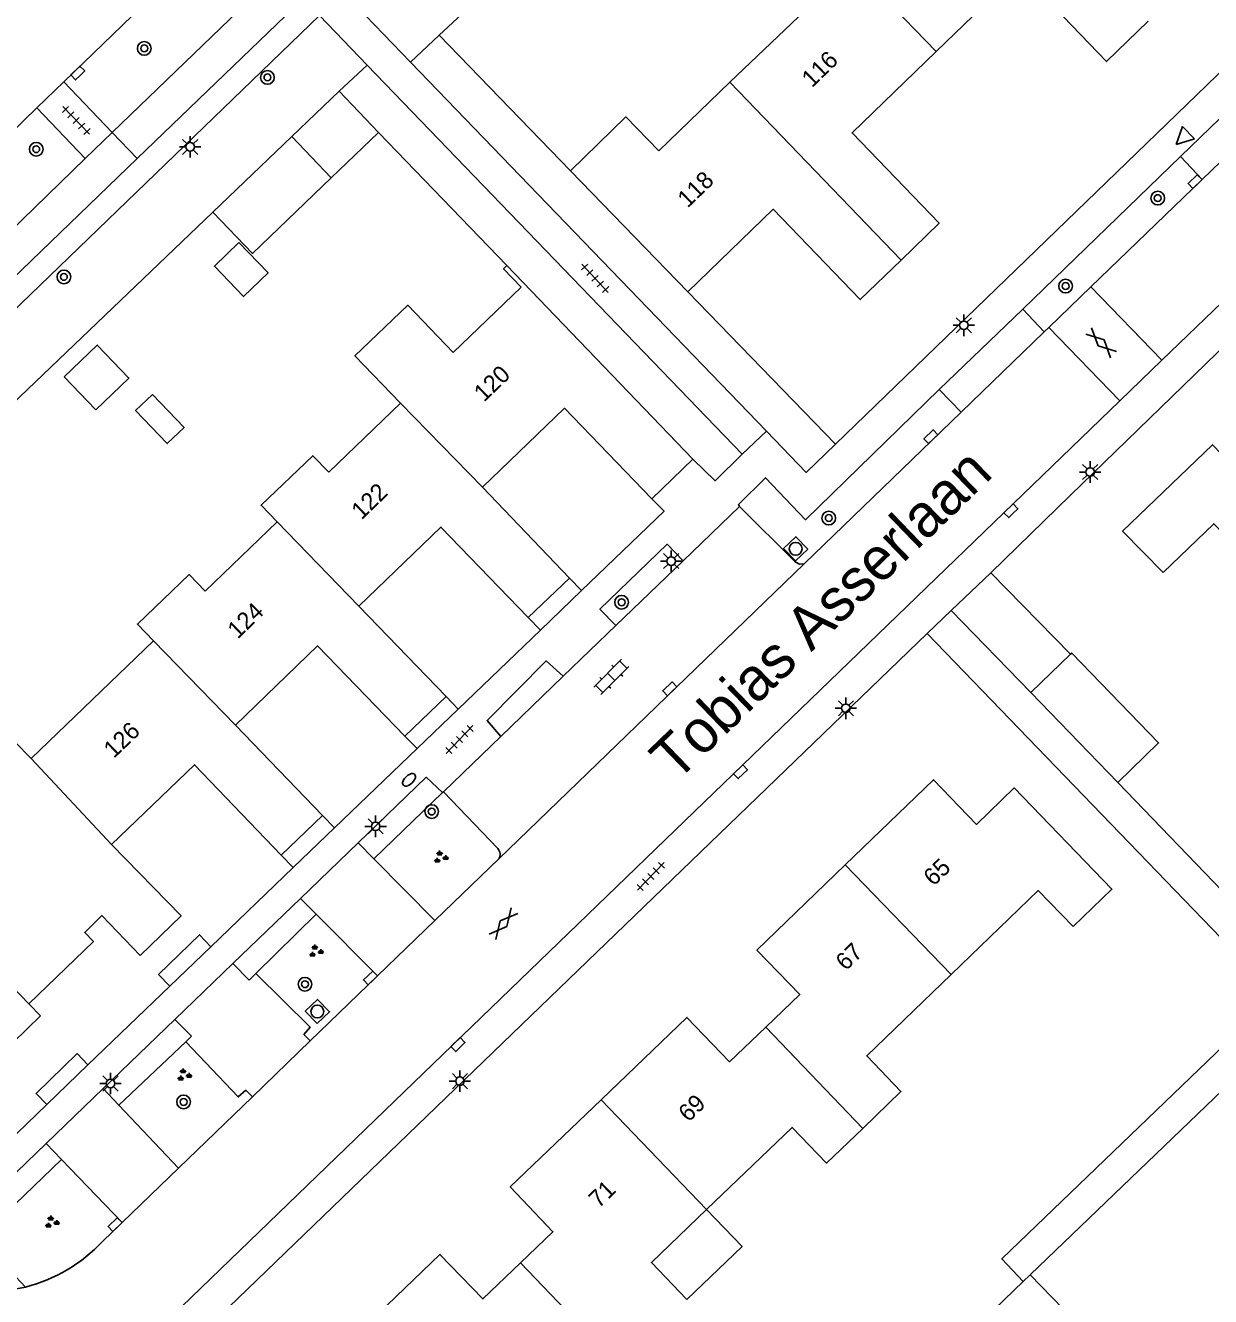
# Model space of a CAD drawing. Extents: x 137999 to 141000, y 397500 to 400501.
# Drawn here: x 138400.4 to 138469.6, y 399378.4 to 399452.6 of the extents above; entities that cross this region are included whole.
import ezdxf

# ---------------------------------------------------------------- set-up
doc = ezdxf.new("R2010")
doc.units = 0
for name, color, linetype in [('gg-afsc-erfafscheiding', 7, 'Continuous'), ('gg-afsc-muur', 7, 'Continuous'), ('gg-anno-huisnummerreeks BGT', 7, 'Continuous'), ('gg-anno-openbare ruimte label', 7, 'Continuous'), ('gg-bbg-bijgebouw', 7, 'Continuous'), ('gg-bbg-gedigitaliseerde bebouwing', 7, 'Continuous'), ('gg-bbg-gedigitaliseerde bijgebouw', 7, 'Continuous'), ('gg-bbg-hoofdgebouw', 7, 'Continuous'), ('gg-bbg-luifel en loopbrug', 7, 'Continuous'), ('gg-bbg-tussenscheiding', 7, 'Continuous'), ('gg-knt-verharding', 7, 'Continuous'), ('gg-knt-verharding nz', 7, 'Continuous'), ('gt-grn-groengrens', 7, 'Continuous'), ('gt-grn-weggrens', 7, 'Continuous'), ('gt-symb-boom', 7, 'Continuous'), ('gt-symb-brandkraan', 7, 'Continuous'), ('gt-symb-gesloten verharding', 7, 'Continuous'), ('gt-symb-groenvak', 7, 'Continuous'), ('gt-symb-klinker verharding', 7, 'Continuous'), ('gt-symb-kolk', 7, 'Continuous'), ('gt-symb-lichtmast', 7, 'Continuous'), ('gt-symb-rioolschacht', 7, 'Continuous'), ('gt-symb-tegel verharding', 7, 'Continuous'), ('gt-symb-waterafsluiter', 7, 'Continuous')]:
    doc.layers.add(name, color=color, linetype=linetype)

# ---------------------------------------------------------------- blocks, each defined once
blk = doc.blocks.new('gt0-BOOM')
at = {"layer": 'gt-symb-boom'}
for radius in [0.4, 0.2]:
    blk.add_circle((0, 0), radius, dxfattribs=at)
blk = doc.blocks.new('gt0-WAFSL')
at = {"layer": 'gt-symb-waterafsluiter'}
for p, q in [((-0.5, -0.333), (0, 0.667)), ((0, 0.667), (0.5, -0.333)), ((0.5, -0.333), (-0.5, -0.333))]:
    blk.add_line(p, q, dxfattribs=at)
blk = doc.blocks.new('gt0-KOLK')
at = {"layer": 'gt-symb-kolk'}
blk.add_lwpolyline([(0, 0), (0.375, 0), (0.375, 0.4), (-0.375, 0.4), (-0.375, 0), (0, 0)], dxfattribs=at)
blk = doc.blocks.new('gt0-LMAST')
at = {"layer": 'gt-symb-lichtmast'}
for p, q in [((-0.182, 0.173), (-0.447, 0.438)), ((-0.005, 0.246), (-0.005, 0.621)), ((0.172, 0.173), (0.437, 0.438)), ((-0.255, -0.004), (-0.63, -0.004)), ((-0.182, -0.181), (-0.447, -0.446)), ((-0.005, -0.254), (-0.005, -0.629)), ((0.437, -0.446), (0.172, -0.181)), ((0.245, -0.004), (0.62, -0.004))]:
    blk.add_line(p, q, dxfattribs=at)
blk.add_circle((-0.005, -0.004), 0.25, dxfattribs=at)
blk = doc.blocks.new('gt0-TEG1')
at = {"layer": 'gt-symb-tegel verharding'}
for p, q in [((-1.125, 0), (1.125, 0)), ((-0.9, -0.25), (-0.9, 0.25)), ((-0.45, -0.25), (-0.45, 0.25)), ((0, -0.25), (0, 0.25)), ((0.45, -0.25), (0.45, 0.25)), ((0.9, -0.25), (0.9, 0.25))]:
    blk.add_line(p, q, dxfattribs=at)
blk = doc.blocks.new('gt0-RS')
at = {"layer": 'gt-symb-rioolschacht'}
blk.add_lwpolyline([(-0.5, -0.5), (0.5, -0.5), (0.5, 0.5), (-0.5, 0.5)], close=True, dxfattribs=at)
blk.add_circle((0, 0), 0.375, dxfattribs=at)
blk = doc.blocks.new('gt0-GESVH1')
at = {"layer": 'gt-symb-gesloten verharding'}
for p, q in [((-0.992, -0.261), (0.008, 0.239)), ((0.008, -0.261), (-0.992, 0.239)), ((0.008, 0.239), (1.008, -0.261)), ((1.008, 0.239), (0.008, -0.261))]:
    blk.add_line(p, q, dxfattribs=at)
blk = doc.blocks.new('gt0-GRVAK')
at = {"layer": 'gt-symb-groenvak'}
for p, q in [((-0.11, 0.189), (-0.228, 0.24)), ((-0.182, 0.153), (0.088, 0.153)), ((-0.091, 0.211), (-0.156, 0.322)), ((-0.047, 0.214), (-0.047, 0.393)), ((-0.004, 0.211), (0.061, 0.322)), ((0.015, 0.189), (0.133, 0.24)), ((0.262, -0.052), (0.197, 0.059)), ((0.305, -0.049), (0.305, 0.13)), ((0.349, -0.052), (0.414, 0.059)), ((-0.245, -0.228), (-0.363, -0.177)), ((-0.318, -0.264), (-0.047, -0.264)), ((-0.226, -0.206), (-0.291, -0.095)), ((-0.183, -0.203), (-0.183, -0.024)), ((-0.139, -0.206), (-0.074, -0.095)), ((-0.12, -0.228), (-0.002, -0.177)), ((0.243, -0.074), (0.125, -0.023)), ((0.17, -0.11), (0.441, -0.11)), ((0.368, -0.074), (0.486, -0.023))]:
    blk.add_line(p, q, dxfattribs=at)
blk = doc.blocks.new('gt0-BR')
at = {"layer": 'gt-symb-brandkraan'}
for centre, radius, start, end in [((-0.244, 0), 0.206, 107.56694, 252.43307), ((0.599, -2.664), 3, 106.89205, 107.56694), ((0, -0.691), 0.938, 73.10799, 106.89205), ((-0.599, -2.664), 3, 72.43309, 73.10799), ((0.244, 0), 0.206, 287.56695, 72.43309), ((0.599, 2.664), 3, 252.43307, 253.10797), ((0, 0.691), 0.938, 253.10797, 286.89206), ((-0.599, 2.664), 3, 286.89206, 287.56695)]:
    blk.add_arc(centre, radius, start, end, dxfattribs=at)
blk = doc.blocks.new('gt0-KL1')
at = {"layer": 'gt-symb-klinker verharding'}
for p, q in [((-1.15, 0.3), (1.15, 0.3)), ((-1, -0.3), (-1, 0.3)), ((-0.5, 0.3), (-0.5, 0.45)), ((0, -0.3), (0, 0.3)), ((0.5, 0.3), (0.5, 0.45)), ((1, -0.3), (1, 0.3)), ((-1.15, -0.3), (1.15, -0.3)), ((-0.5, -0.45), (-0.5, -0.3)), ((0.5, -0.45), (0.5, -0.3))]:
    blk.add_line(p, q, dxfattribs=at)

msp = doc.modelspace()

# ---------------------------------------------------------------- linework, layer by layer
at = {"layer": 'gg-afsc-erfafscheiding'}
for p, q in [((138432.24, 399444.09), (138424.568, 399452.009)), ((138421.039, 399446.326), (138428.52, 399438.55)), ((138382.316, 399413.87), (138411.363, 399441.672)), ((138439.09, 399437.02), (138447.7, 399428.133)), ((138459.076, 399379.639), (138474.693, 399394.646))]:
    msp.add_line(p, q, dxfattribs=at)
for points in [[(138424.568, 399452.009), (138431.988, 399458.886), (138431.317, 399459.707), (138438.465, 399466.567), (138467.989, 399493.726)], [(138473.431, 399395.955), (138457.41, 399380.56), (138458.67, 399379.249)]]:
    msp.add_lwpolyline(points, dxfattribs=at)
at = {"layer": 'gg-afsc-muur'}
for p, q in [((138461.418, 399425.156), (138456.777, 399420.611)), ((138456.777, 399420.611), (138461.428, 399415.861))]:
    msp.add_line(p, q, dxfattribs=at)
at = {"layer": 'gg-bbg-bijgebouw'}
for p, q in [((138459.11, 399413.63), (138461.428, 399415.861)), ((138464.18, 399408.37), (138459.11, 399413.63))]:
    msp.add_line(p, q, dxfattribs=at)
msp.add_lwpolyline([(138461.428, 399415.861), (138461.5, 399415.93), (138466.57, 399410.68), (138464.18, 399408.37)], dxfattribs=at)
at = {"layer": 'gg-bbg-gedigitaliseerde bebouwing'}
for p, q in [((138448.688, 399456.107), (138441.55, 399449.253)), ((138441.55, 399449.253), (138437.388, 399445.257)), ((138429.37, 399437.29), (138425.397, 399433.472)), ((138422.319, 399430.513), (138418.126, 399426.483)), ((138415.11, 399423.583), (138410.91, 399419.546)), ((138407.893, 399416.646), (138400.752, 399409.782)), ((138400.752, 399409.782), (138399.815, 399410.754))]:
    msp.add_line(p, q, dxfattribs=at)
for points in [[(138432.24, 399444.09), (138435.478, 399447.229), (138437.388, 399445.257)], [(138422.319, 399430.513), (138419.661, 399433.278), (138422.74, 399436.237), (138425.397, 399433.472)], [(138415.11, 399423.583), (138414.176, 399424.558), (138417.198, 399427.452), (138418.126, 399426.483)], [(138466.83, 399420.63), (138469.786, 399423.478), (138474.613, 399418.468)], [(138407.893, 399416.646), (138406.959, 399417.621), (138409.981, 399420.515), (138410.91, 399419.546)], [(138454.462, 399397.165), (138459.548, 399402.068), (138461.58, 399399.96)], [(138449.296, 399388.183), (138451.532, 399390.339), (138449.533, 399392.413), (138454.462, 399397.165)], [(138440.181, 399383.446), (138445.175, 399388.236), (138447.187, 399386.15), (138449.296, 399388.183)], [(138440.181, 399383.446), (138436.962, 399380.357), (138439.04, 399378.194)]]:
    msp.add_lwpolyline(points, dxfattribs=at)
at = {"layer": 'gg-bbg-gedigitaliseerde bijgebouw'}
for p, q in [((138415.968, 399446.079), (138418.732, 399448.725)), ((138418.732, 399448.725), (138421.039, 399446.326)), ((138418.273, 399443.674), (138415.968, 399446.079)), ((138421.039, 399446.326), (138418.273, 399443.674)), ((138458.67, 399379.249), (138459.076, 399379.639))]:
    msp.add_line(p, q, dxfattribs=at)
for points in [[(138412.887, 399439.893), (138414.585, 399438.122), (138413.149, 399436.746), (138411.452, 399438.517), (138412.887, 399439.893)], [(138402.688, 399432.063), (138404.617, 399433.912), (138406.465, 399431.984), (138404.537, 399430.135), (138402.688, 399432.063)], [(138458.67, 399379.249), (138456.421, 399377.088), (138458.374, 399375.09), (138460.993, 399377.643), (138459.076, 399379.639)]]:
    msp.add_lwpolyline(points, dxfattribs=at)
at = {"layer": 'gg-bbg-hoofdgebouw'}
for p, q in [((138432.24, 399444.09), (138439.09, 399437.02)), ((138439.39, 399427.25), (138428.52, 399438.55)), ((138436.99, 399424.94), (138439.39, 399427.25)), ((138427.11, 399425.61), (138432.19, 399420.31)), ((138432.19, 399420.31), (138429.77, 399418.01)), ((138419.89, 399418.66), (138424.98, 399413.39)), ((138424.98, 399413.39), (138422.58, 399411.08)), ((138412.68, 399411.72), (138417.77, 399406.44)), ((138417.77, 399406.44), (138415.36, 399404.13)), ((138401.31, 399394.75), (138400.618, 399395.452))]:
    msp.add_line(p, q, dxfattribs=at)
for points in [[(138465.952, 399452.813), (138463.53, 399450.46), (138458.45, 399455.76), (138453.589, 399451.053)], [(138453.589, 399451.053), (138448.68, 399446.3), (138453.76, 399441.02), (138451.533, 399438.87)], [(138451.533, 399438.87), (138449.15, 399436.57), (138444.07, 399441.84), (138439.09, 399437.02)], [(138429.37, 399437.29), (138428.33, 399438.37), (138428.52, 399438.55)], [(138436.99, 399424.94), (138431.9, 399430.22), (138427.11, 399425.61)], [(138480.887, 399424.543), (138475.87, 399429.75), (138471.85, 399425.87), (138469.71, 399428.09), (138464.47, 399423.04), (138466.83, 399420.63)], [(138429.77, 399418.01), (138424.68, 399423.28), (138419.89, 399418.66)], [(138422.58, 399411.08), (138417.48, 399416.35), (138412.68, 399411.72)], [(138415.36, 399404.13), (138410.29, 399409.41), (138405.44, 399404.76)], [(138461.58, 399399.96), (138463.84, 399402.14), (138458.13, 399408.06), (138455.94, 399405.93), (138453.43, 399408.53), (138448.282, 399403.567)], [(138405.44, 399404.76), (138409.51, 399400.59), (138407.13, 399398.27)], [(138448.282, 399403.567), (138443.12, 399398.59), (138445.62, 399396), (138443.635, 399394.093)], [(138400.618, 399395.452), (138404.389, 399399.099), (138403.883, 399399.617), (138404.889, 399400.599), (138407.13, 399398.27)], [(138401.31, 399394.75), (138398.9, 399392.42), (138393.81, 399397.7), (138388.8, 399392.87), (138384.07, 399397.8)], [(138443.635, 399394.093), (138441.53, 399392.07), (138439.04, 399394.66), (138434.025, 399389.849)], [(138434.025, 399389.849), (138428.72, 399384.76), (138431.21, 399382.15), (138429.319, 399380.329)], [(138429.319, 399380.329), (138427.13, 399378.22), (138424.62, 399380.82), (138419.501, 399375.894)]]:
    msp.add_lwpolyline(points, dxfattribs=at)
at = {"layer": 'gg-bbg-luifel en loopbrug'}
msp.add_line((138411.363, 399441.672), (138415.968, 399446.079), dxfattribs=at)
for points in [[(138418.273, 399443.674), (138413.672, 399439.264), (138411.363, 399441.672)], [(138407.832, 399431.021), (138409.681, 399429.093), (138408.706, 399428.158), (138406.857, 399430.087), (138407.832, 399431.021)], [(138439.04, 399378.194), (138442.257, 399381.285), (138440.181, 399383.446)]]:
    msp.add_lwpolyline(points, dxfattribs=at)
at = {"layer": 'gg-bbg-tussenscheiding'}
for p, q in [((138453.589, 399451.053), (138448.688, 399456.107)), ((138441.55, 399449.253), (138451.533, 399438.87)), ((138427.11, 399425.61), (138422.319, 399430.513)), ((138415.11, 399423.583), (138419.89, 399418.66)), ((138407.893, 399416.646), (138412.68, 399411.72)), ((138400.752, 399409.782), (138405.44, 399404.76)), ((138448.282, 399403.567), (138454.462, 399397.165)), ((138397.25, 399398.95), (138400.618, 399395.452)), ((138449.296, 399388.183), (138443.635, 399394.093)), ((138434.025, 399389.849), (138440.181, 399383.446)), ((138435.056, 399374.369), (138429.319, 399380.329))]:
    msp.add_line(p, q, dxfattribs=at)
at = {"layer": 'gg-knt-verharding'}
for p, q in [((138414.386, 399460.628), (138402.664, 399449.285)), ((138416.628, 399454.141), (138406.945, 399444.801)), ((138422.911, 399450.421), (138418.97, 399454.51)), ((138420.374, 399450.26), (138417.58, 399453.16)), ((138443.68, 399428.877), (138422.911, 399450.421)), ((138442.27, 399427.54), (138420.374, 399450.26)), ((138401.089, 399447.761), (138402.664, 399449.285)), ((138402.664, 399449.285), (138405.48, 399446.32)), ((138474.538, 399448.818), (138469.105, 399443.571)), ((138379.586, 399426.959), (138401.089, 399447.761)), ((138401.089, 399447.761), (138403.904, 399444.797)), ((138405.48, 399446.32), (138403.904, 399444.797)), ((138403.904, 399444.797), (138382.475, 399424.087)), ((138458.641, 399436.013), (138467.842, 399444.925)), ((138467.842, 399444.925), (138469.105, 399443.571)), ((138469.105, 399443.571), (138462.617, 399437.304)), ((138476.36, 399442.3), (138466.753, 399433.022)), ((138474.68, 399438.03), (138461.418, 399425.156)), ((138462.617, 399437.304), (138460.164, 399434.934)), ((138462.617, 399437.304), (138466.753, 399433.022)), ((138459.898, 399434.677), (138458.641, 399436.013)), ((138460.164, 399434.934), (138459.898, 399434.677)), ((138460.164, 399434.934), (138464.299, 399430.653)), ((138459.898, 399434.677), (138455.048, 399429.992)), ((138466.753, 399433.022), (138464.299, 399430.653)), ((138453.76, 399431.31), (138455.048, 399429.992)), ((138464.299, 399430.653), (138406.16, 399374.51)), ((138455.048, 399429.992), (138445.888, 399421.144)), ((138438.816, 399421.318), (138442.114, 399424.495)), ((138445.888, 399421.144), (138428.053, 399403.916)), ((138434.89, 399417.537), (138438.816, 399421.318)), ((138456.777, 399420.611), (138454.47, 399418.42)), ((138430.481, 399417.27), (138432.888, 399419.584)), ((138454.47, 399418.42), (138459.11, 399413.63)), ((138407.699, 399373.306), (138453.06, 399417.08)), ((138425.684, 399412.658), (138430.481, 399417.27)), ((138431.815, 399414.575), (138434.89, 399417.537)), ((138453.06, 399417.08), (138473.431, 399395.955)), ((138428.174, 399411.068), (138431.815, 399414.575)), ((138423.283, 399410.349), (138425.684, 399412.658)), ((138424.818, 399407.835), (138428.174, 399411.068)), ((138418.465, 399405.717), (138423.283, 399410.349)), ((138464.18, 399408.37), (138487.54, 399384.14)), ((138424.76, 399407.78), (138424.818, 399407.835)), ((138424.818, 399407.835), (138427.992, 399404.527)), ((138416.058, 399403.404), (138418.465, 399405.717)), ((138420.76, 399403.926), (138419.847, 399404.851)), ((138424.325, 399400.314), (138420.76, 399403.926)), ((138428.053, 399403.916), (138424.325, 399400.314)), ((138411.253, 399398.784), (138416.058, 399403.404)), ((138412.528, 399397.798), (138416.471, 399401.598)), ((138416.471, 399401.598), (138417.39, 399400.68)), ((138417.39, 399400.68), (138420.983, 399397.087)), ((138424.325, 399400.314), (138420.983, 399397.087)), ((138408.857, 399396.48), (138411.253, 399398.784)), ((138413.493, 399396.836), (138412.528, 399397.798)), ((138413.872, 399397.216), (138413.493, 399396.836)), ((138420.983, 399397.087), (138417.051, 399393.289)), ((138404.073, 399391.881), (138408.857, 399396.48)), ((138404.962, 399390.507), (138409.148, 399394.541)), ((138409.148, 399394.541), (138410.12, 399393.572)), ((138409.781, 399393.232), (138410.12, 399393.572)), ((138417.051, 399393.289), (138413.677, 399390.03)), ((138417.051, 399393.289), (138416.67, 399393.669)), ((138401.665, 399389.566), (138404.073, 399391.881)), ((138405.874, 399389.542), (138404.962, 399390.507)), ((138413.292, 399390.413), (138413.677, 399390.03)), ((138395.74, 399383.87), (138401.665, 399389.566)), ((138409.356, 399385.855), (138405.874, 399389.542)), ((138413.677, 399390.03), (138409.356, 399385.855)), ((138396.86, 399382.7), (138401.631, 399387.297)), ((138401.631, 399387.297), (138402.529, 399386.363)), ((138402.529, 399386.363), (138406.068, 399382.68)), ((138409.356, 399385.855), (138406.068, 399382.68)), ((138404.93, 399381.58), (138406.068, 399382.68)), ((138400.424, 399378.916), (138397.748, 399381.757))]:
    msp.add_line(p, q, dxfattribs=at)
for points in [[(138447.7, 399428.133), (138491.08, 399470.08), (138494.88, 399480.8), (138530.842, 399515.527)], [(138405.48, 399446.32), (138425.56, 399465.69), (138430.151, 399470.037)], [(138417.58, 399453.16), (138378.21, 399415.15), (138371.85, 399408.72)], [(138406.945, 399444.801), (138378.28, 399417.15), (138368.839, 399407.659)], [(138442.114, 399424.495), (138442.05, 399424.6), (138443.63, 399426.16), (138445.96, 399423.71), (138453.76, 399431.31)], [(138447.7, 399428.133), (138445.99, 399426.48), (138443.68, 399428.877)], [(138439.39, 399427.25), (138440.68, 399425.99), (138442.27, 399427.54)], [(138432.888, 399419.584), (138437.7, 399424.21), (138436.99, 399424.94)], [(138442.114, 399424.495), (138445.359, 399421.254), (138445.607, 399421.12), (138445.888, 399421.144)], [(138438.816, 399421.318), (138437.887, 399422.282), (138433.961, 399418.501), (138434.89, 399417.537)], [(138428.174, 399411.068), (138427.37, 399411.987), (138430.82, 399415.476), (138431.815, 399414.575)], [(138419.847, 399404.851), (138423.82, 399408.68), (138424.76, 399407.78)], [(138416.67, 399393.669), (138417.043, 399394.091), (138413.872, 399397.216)], [(138413.292, 399390.413), (138412.847, 399390.018), (138409.781, 399393.232)], [(138398.08, 399378.623), (138399.261, 399378.695), (138400.424, 399378.916)]]:
    msp.add_lwpolyline(points, dxfattribs=at)
for centre, radius, start, end in [((138427.633, 399404.183), 0.498, 327.59917, 43.80345), ((138398.099, 399387.992), 9.369, 284.36977, 316.81438)]:
    msp.add_arc(centre, radius, start, end, dxfattribs=at)
at = {"layer": 'gg-knt-verharding nz'}
for p, q in [((138473.24, 399450.137), (138467.842, 399444.925)), ((138458.641, 399436.013), (138453.76, 399431.31)), ((138419.847, 399404.851), (138416.471, 399401.598)), ((138412.528, 399397.798), (138409.148, 399394.541)), ((138404.962, 399390.507), (138401.631, 399387.297))]:
    msp.add_line(p, q, dxfattribs=at)
at = {"layer": 'gt-grn-groengrens'}
for p, q in [((138424.568, 399452.009), (138422.911, 399450.421)), ((138418.732, 399448.725), (138420.374, 399450.26)), ((138420.76, 399403.926), (138424.76, 399407.78)), ((138413.872, 399397.216), (138417.39, 399400.68)), ((138405.874, 399389.542), (138409.781, 399393.232)), ((138397.748, 399381.757), (138402.529, 399386.363))]:
    msp.add_line(p, q, dxfattribs=at)
at = {"layer": 'gt-grn-weggrens'}
for p, q in [((138405.48, 399446.32), (138406.945, 399444.801)), ((138443.68, 399428.877), (138442.27, 399427.54)), ((138432.888, 399419.584), (138432.19, 399420.31)), ((138430.481, 399417.27), (138429.77, 399418.01)), ((138453.06, 399417.08), (138454.47, 399418.42)), ((138425.684, 399412.658), (138424.98, 399413.39)), ((138423.283, 399410.349), (138422.58, 399411.08)), ((138418.465, 399405.717), (138417.77, 399406.44)), ((138416.058, 399403.404), (138415.36, 399404.13))]:
    msp.add_line(p, q, dxfattribs=at)
for points in [[(138408.857, 399396.48), (138408.196, 399397.167), (138410.585, 399399.489), (138411.253, 399398.784)], [(138401.665, 399389.566), (138401.043, 399390.214), (138403.441, 399392.545), (138404.073, 399391.881)]]:
    msp.add_lwpolyline(points, dxfattribs=at)

# ---------------------------------------------------------------- block references
at = {"layer": 'gt-symb-boom'}
for p in [(138407.362, 399451.233), (138414.55, 399449.539), (138401.053, 399445.345), (138466.516, 399442.489), (138402.667, 399437.893), (138461.141, 399437.355), (138447.317, 399423.812), (138435.223, 399418.896), (138424.137, 399406.676), (138416.743, 399396.598), (138409.656, 399389.724)]:
    msp.add_blockref('gt0-BOOM', p, dxfattribs=at)
at = {"layer": 'gt-symb-brandkraan', "rotation": 44.02760489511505}
msp.add_blockref('gt0-BR', (138422.821, 399408.53), dxfattribs=at)
at = {"layer": 'gt-symb-gesloten verharding'}
for p, rotation in [((138463.215, 399434.053), -43.541582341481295), ((138428.34, 399400.127), -130.010957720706)]:
    msp.add_blockref('gt0-GESVH1', p, dxfattribs=dict(at, rotation=rotation))
at = {"layer": 'gt-symb-groenvak'}
for p in [(138424.65, 399404.001), (138417.366, 399398.514), (138409.67, 399391.284), (138401.946, 399382.695)]:
    msp.add_blockref('gt0-GRVAK', p, dxfattribs=at)
at = {"layer": 'gt-symb-klinker verharding', "rotation": -135.00000000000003}
msp.add_blockref('gt0-KL1', (138434.622, 399414.543), dxfattribs=at)
at = {"layer": 'gt-symb-kolk'}
for p, rotation in [((138403.614, 399449.652), 44.02760489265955), ((138468.834, 399443.308), 44.02760489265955), ((138453.417, 399428.416), 44.0276048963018), ((138458.088, 399424.099), 44.02760489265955), ((138438.175, 399413.696), 44.02760489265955), ((138442.3, 399408.858), 44.02760489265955), ((138420.704, 399396.82), 44.02760489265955), ((138425.809, 399392.929), 44.02760489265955), ((138405.796, 399382.417), 44.02760489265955)]:
    msp.add_blockref('gt0-KOLK', p, dxfattribs=dict(at, rotation=rotation))
at = {"layer": 'gt-symb-lichtmast'}
for p in [(138410.042, 399445.483), (138455.203, 399435.069), (138462.581, 399426.503), (138438.124, 399421.305), (138448.322, 399412.709), (138420.873, 399405.817), (138405.396, 399390.802), (138425.793, 399390.942)]:
    msp.add_blockref('gt0-LMAST', p, dxfattribs=at)
at = {"layer": 'gt-symb-rioolschacht'}
for p, rotation in [((138445.387, 399422.017), 44.02760489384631), ((138417.467, 399395.004), 43.94658952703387)]:
    msp.add_blockref('gt0-RS', p, dxfattribs=dict(at, rotation=rotation))
at = {"layer": 'gt-symb-tegel verharding'}
for p, rotation in [((138403.39, 399447.024), 134.02760489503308), ((138433.678, 399437.808), 133.01389341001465), ((138425.762, 399410.883), 45.972395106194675), ((138436.929, 399402.891), 45.972395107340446)]:
    msp.add_blockref('gt0-TEG1', p, dxfattribs=dict(at, rotation=rotation))
at = {"layer": 'gt-symb-waterafsluiter', "rotation": 133.78457174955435}
msp.add_blockref('gt0-WAFSL', (138468.07, 399446.085), dxfattribs=at)

# ---------------------------------------------------------------- texts
at = {"layer": 'gg-anno-huisnummerreeks BGT'}
for s, rotation, p in [('116', 44.1, (138446.331, 399448.897)), ('118', 44, (138439.08, 399441.881)), ('120', 43.9, (138427.191, 399430.547)), ('122', 43.9, (138420.041, 399423.671)), ('124', 43.9, (138412.809, 399416.709)), ('126', 43.8, (138405.576, 399409.738)), ('65', 43.9, (138453.432, 399402.282)), ('67', 43.9, (138448.307, 399397.341)), ('69', 43.8, (138439.126, 399388.506)), ('71', 43.8, (138433.889, 399383.482))]:
    msp.add_text(s, height=1, rotation=rotation, dxfattribs=at).set_placement(p)
at = {"layer": 'gg-anno-openbare ruimte label'}
msp.add_text('Tobias Asserlaan', height=2.5, rotation=44, dxfattribs=at).set_placement((138438.406, 399408.354))

doc.saveas('drawing.dxf')
